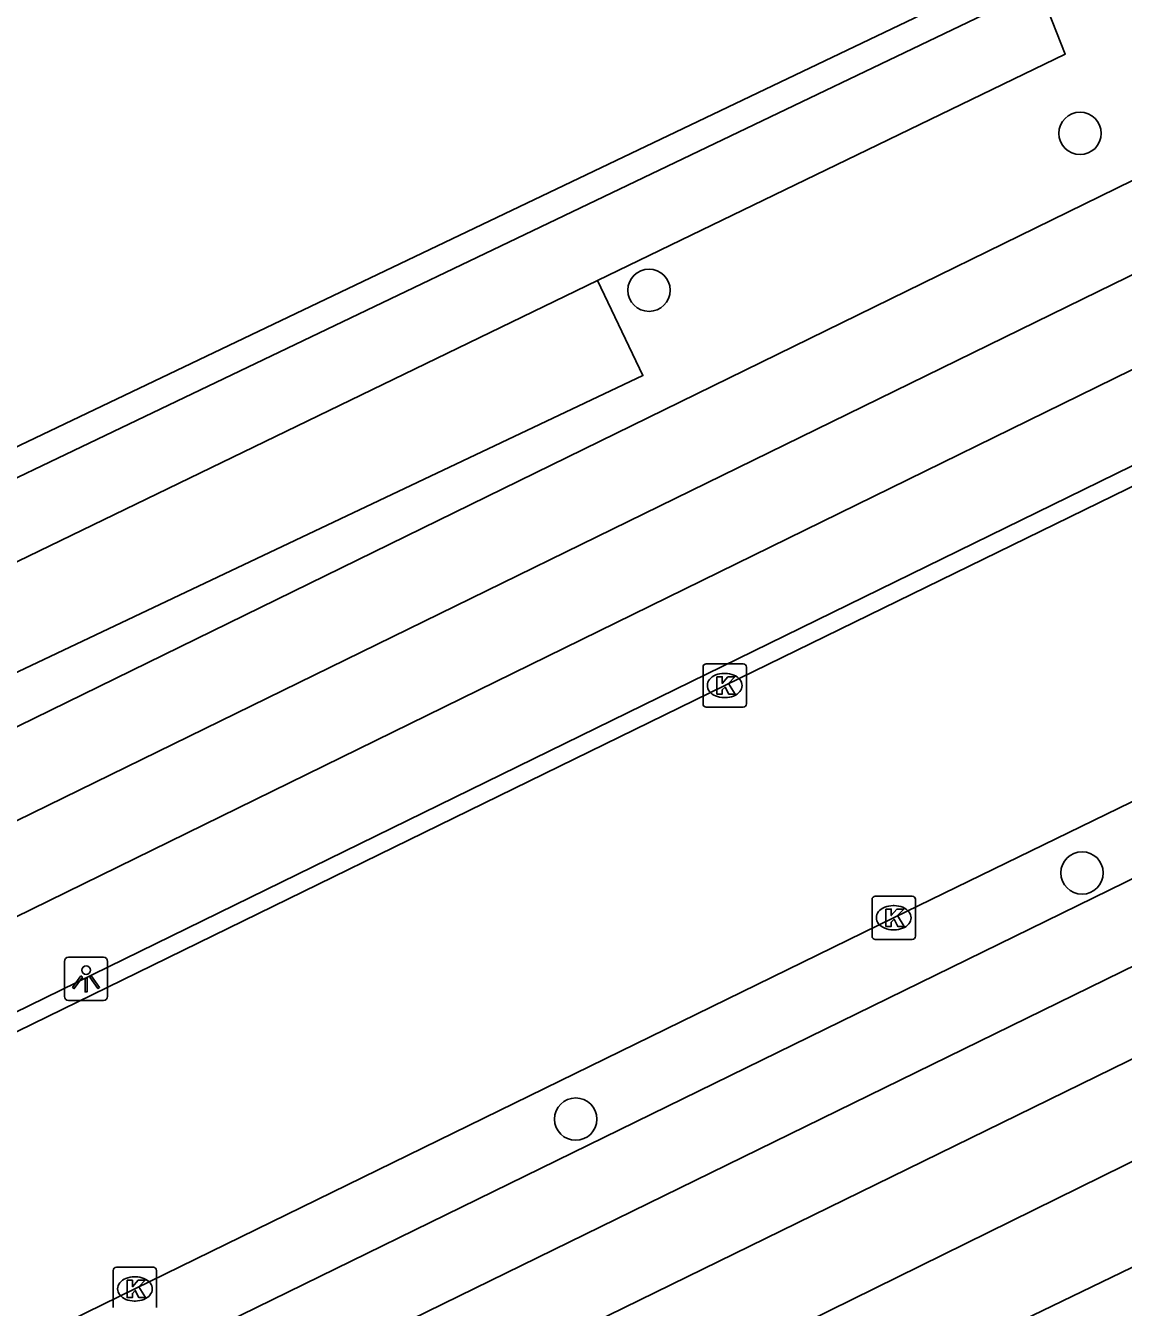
# Model space of a CAD drawing. Extents: x 160457 to 162082, y 388340 to 389736.
# Drawn here: x 160653.48 to 160678.83, y 388776.67 to 388806.27 of the extents above; entities that cross this region are included whole.
import ezdxf

# ---------------------------------------------------------------- set-up
doc = ezdxf.new("R2010")
doc.units = 0
for name, color, linetype in [('IMGEO_Boom', 7, 'Continuous'), ('IMGEO_Fietspad_gesloten', 7, 'Continuous'), ('IMGEO_Groenvoorziening', 7, 'Continuous'), ('IMGEO_Kolk', 7, 'Continuous'), ('IMGEO_Lichtpunt', 7, 'Continuous'), ('IMGEO_Rijbaan_lokaal_gesloten', 7, 'Continuous'), ('IMGEO_Rijbaan_lokaal_open', 7, 'Continuous'), ('IMGEO_Voetpad_open', 7, 'Continuous'), ('IMGEO_Waterloop', 7, 'Continuous')]:
    doc.layers.add(name, color=color, linetype=linetype)

msp = doc.modelspace()

# ---------------------------------------------------------------- linework, layer by layer
at = {"layer": 'IMGEO_Boom'}
for centre in [(160677.828, 388803.782), (160667.874, 388800.16), (160677.875, 388786.706), (160666.181, 388781.021)]:
    msp.add_circle(centre, 0.489, dxfattribs=at)
at = {"layer": 'IMGEO_Fietspad_gesloten'}
for points in [[(160688.114, 388804.953), (160678.244, 388800.129), (160575.791, 388750), (160573.124, 388748.695)], [(160594.91, 388757.093), (160679.009, 388798.311), (160685.524, 388801.475), (160685.77, 388801.642)], [(160582.083, 388737.101), (160608.442, 388750), (160694.449, 388792.087)], [(160690.443, 388792.152), (160689.808, 388791.843), (160612.844, 388754.182)]]:
    msp.add_lwpolyline(points, dxfattribs=at)
at = {"layer": 'IMGEO_Groenvoorziening'}
for points in [[(160548.847, 388958.571), (160549.577, 388958.117), (160554.786, 388954.994), (160591.062, 388933.242), (160604.958, 388924.006), (160605.955, 388923.367), (160626.224, 388910.601), (160664.626, 388832.146), (160676.573, 388807.682), (160619.273, 388780.316), (160613.222, 388781.291), (160506.381, 388848.187), (160550.48, 388945.512), (160551.28, 388947.987), (160553.273, 388951.494), (160549.504, 388954.293), (160548.691, 388954.505), (160547.996, 388954.609), (160547.57, 388954.603)], [(160666.685, 388800.384), (160667.733, 388798.19), (160594.565, 388763.508)]]:
    msp.add_lwpolyline(points, dxfattribs=at)
at = {"layer": 'IMGEO_Kolk'}
for p, q in [((160669.121, 388790.608), (160669.121, 388791.46)), ((160669.196, 388791.534), (160670.048, 388791.534)), ((160669.609, 388791.314), (160669.634, 388791.314)), ((160670.122, 388791.46), (160670.122, 388790.608)), ((160669.632, 388790.754), (160669.607, 388790.754)), ((160670.048, 388790.534), (160669.196, 388790.534)), ((160673.024, 388785.245), (160673.024, 388786.097)), ((160673.099, 388786.171), (160673.951, 388786.171)), ((160674.025, 388786.097), (160674.025, 388785.245)), ((160673.512, 388785.951), (160673.537, 388785.951)), ((160673.535, 388785.391), (160673.51, 388785.391)), ((160673.951, 388785.171), (160673.099, 388785.171)), ((160655.501, 388776.675), (160655.501, 388777.527)), ((160655.576, 388777.601), (160656.428, 388777.601)), ((160656.502, 388777.527), (160656.502, 388776.675)), ((160655.989, 388777.381), (160656.014, 388777.381)), ((160656.012, 388776.821), (160655.987, 388776.821))]:
    msp.add_line(p, q, dxfattribs=at)
for points in [[(160669.121, 388790.608), (160669.121, 388791.46)], [(160669.196, 388791.534), (160670.048, 388791.534)], [(160670.122, 388791.46), (160670.122, 388790.608)], [(160669.442, 388791.234), (160669.565, 388791.234), (160669.565, 388791.083), (160669.695, 388791.234), (160669.859, 388791.234), (160669.713, 388791.083), (160669.866, 388790.834), (160669.714, 388790.834), (160669.629, 388790.998), (160669.565, 388790.931), (160669.565, 388790.834), (160669.442, 388790.834), (160669.442, 388791.234)], [(160670.048, 388790.534), (160669.196, 388790.534)], [(160673.024, 388785.245), (160673.024, 388786.097)], [(160673.099, 388786.171), (160673.951, 388786.171)], [(160674.025, 388786.097), (160674.025, 388785.245)], [(160673.345, 388785.871), (160673.468, 388785.871), (160673.468, 388785.72), (160673.598, 388785.871), (160673.762, 388785.871), (160673.616, 388785.72), (160673.769, 388785.471), (160673.617, 388785.471), (160673.532, 388785.635), (160673.468, 388785.568), (160673.468, 388785.471), (160673.345, 388785.471), (160673.345, 388785.871)], [(160673.951, 388785.171), (160673.099, 388785.171)], [(160655.501, 388776.675), (160655.501, 388777.527)], [(160655.576, 388777.601), (160656.428, 388777.601)], [(160656.502, 388777.527), (160656.502, 388776.675)], [(160655.822, 388777.301), (160655.945, 388777.301), (160655.945, 388777.15), (160656.075, 388777.301), (160656.239, 388777.301), (160656.093, 388777.15), (160656.246, 388776.901), (160656.094, 388776.901), (160656.009, 388777.065), (160655.945, 388776.998), (160655.945, 388776.901), (160655.822, 388776.901), (160655.822, 388777.301)]]:
    msp.add_lwpolyline(points, dxfattribs=at)
for centre, start, end in [((160669.198, 388791.458), 91.552, 178.448), ((160669.198, 388791.458), 91.552, 178.448), ((160670.046, 388791.458), 1.552, 88.448), ((160670.046, 388791.458), 1.552, 88.448), ((160669.198, 388790.61), 181.552, 268.448), ((160669.198, 388790.61), 181.552, 268.448), ((160670.046, 388790.61), 271.552, 358.448), ((160670.046, 388790.61), 271.552, 358.448), ((160673.101, 388786.095), 91.552, 178.448), ((160673.101, 388786.095), 91.552, 178.448), ((160673.949, 388786.095), 1.552, 88.448), ((160673.949, 388786.095), 1.552, 88.448), ((160673.101, 388785.247), 181.552, 268.448), ((160673.101, 388785.247), 181.552, 268.448), ((160673.949, 388785.247), 271.552, 358.448), ((160673.949, 388785.247), 271.552, 358.448), ((160655.578, 388777.525), 91.552, 178.448), ((160655.578, 388777.525), 91.552, 178.448), ((160656.426, 388777.525), 1.552, 88.448), ((160656.426, 388777.525), 1.552, 88.448)]:
    msp.add_arc(centre, 0.0765, start, end, dxfattribs=at)
for centre, major_axis, ratio, start_param, end_param in [((160669.608, 388791.034), (-0.387, 0.002), 0.722429, 4.712389, 7.853982), ((160669.633, 388791.034), (-0.39, 0.002), 0.717154, 1.570796, 4.712389), ((160673.511, 388785.671), (-0.387, 0.002), 0.722429, 4.712389, 7.853982), ((160673.536, 388785.671), (-0.39, 0.002), 0.717154, 1.570796, 4.712389), ((160655.988, 388777.101), (-0.387, 0.002), 0.722429, 4.712389, 7.853982), ((160656.013, 388777.101), (-0.39, 0.002), 0.717154, 1.570796, 4.712389)]:
    msp.add_ellipse(centre, major_axis=major_axis, ratio=ratio, start_param=start_param, end_param=end_param, dxfattribs=at)
at = {"layer": 'IMGEO_Lichtpunt'}
for p, q in [((160654.375, 388784.663), (160654.375, 388783.856)), ((160654.375, 388784.663), (160654.375, 388783.856)), ((160655.277, 388784.758), (160654.469, 388784.758)), ((160655.277, 388784.758), (160654.469, 388784.758)), ((160655.371, 388783.856), (160655.371, 388784.663)), ((160655.371, 388783.856), (160655.371, 388784.663)), ((160654.469, 388783.762), (160655.277, 388783.762)), ((160654.469, 388783.762), (160655.277, 388783.762))]:
    msp.add_line(p, q, dxfattribs=at)
for points in [[(160654.749, 388784.327), (160654.788, 388784.299), (160654.6, 388784.037), (160654.562, 388784.064), (160654.749, 388784.327)], [(160654.851, 388784.279), (160654.898, 388784.279), (160654.898, 388783.957), (160654.851, 388783.957), (160654.851, 388784.279)], [(160654.961, 388784.299), (160654.999, 388784.326), (160655.186, 388784.064), (160655.147, 388784.036), (160654.961, 388784.299)]]:
    msp.add_lwpolyline(points, dxfattribs=at)
msp.add_circle((160654.874, 388784.461), 0.0994, dxfattribs=at)
for centre, start, end in [((160654.469, 388784.663), 90, 180), ((160654.469, 388784.663), 90, 180), ((160655.277, 388784.663), 0, 90), ((160655.277, 388784.663), 0, 90), ((160654.469, 388783.856), 180, 270), ((160654.469, 388783.856), 180, 270), ((160655.277, 388783.856), 270, 0), ((160655.277, 388783.856), 270, 360)]:
    msp.add_arc(centre, 0.0946, start, end, dxfattribs=at)
at = {"layer": 'IMGEO_Rijbaan_lokaal_gesloten'}
for points in [[(160683.606, 388797.854), (160682.331, 388797.262), (160680.251, 388796.218), (160669.623, 388791.033), (160652.582, 388782.706), (160632.512, 388772.925), (160612.637, 388763.178), (160595.949, 388755.013)], [(160612.142, 388755.528), (160612.392, 388755.695), (160617.23, 388758.134), (160635.794, 388767.212), (160656.002, 388777.102), (160673.524, 388785.672), (160686.503, 388791.99)]]:
    msp.add_lwpolyline(points, dxfattribs=at)
at = {"layer": 'IMGEO_Rijbaan_lokaal_open'}
msp.add_lwpolyline([(160595.77, 388755.371), (160686.645, 388799.828)], dxfattribs=at)
at = {"layer": 'IMGEO_Voetpad_open'}
for points in [[(160571.444, 388750), (160571.754, 388750.166), (160572.065, 388750.329), (160607.803, 388767.824), (160687.247, 388806.714)], [(160637.466, 388762.068), (160693.116, 388789.299)]]:
    msp.add_lwpolyline(points, dxfattribs=at)
at = {"layer": 'IMGEO_Waterloop'}
for points in [[(160619.2, 388777.412), (160616.579, 388777.834), (160613.149, 388778.387), (160505.054, 388846.068), (160506.186, 388847.875), (160613.517, 388780.672), (160618.745, 388779.83), (160619.568, 388779.697), (160620.942, 388780.351), (160676.881, 388807.14), (160677.485, 388805.614), (160666.685, 388800.384)], [(160666.685, 388800.384), (160622.048, 388778.768), (160619.2, 388777.412)], [(160694.069, 388787.448), (160638.461, 388760.06)], [(160694.069, 388787.448), (160694.871, 388785.89), (160689.061, 388782.446), (160639.282, 388758.403)]]:
    msp.add_lwpolyline(points, dxfattribs=at)

doc.saveas('drawing.dxf')
